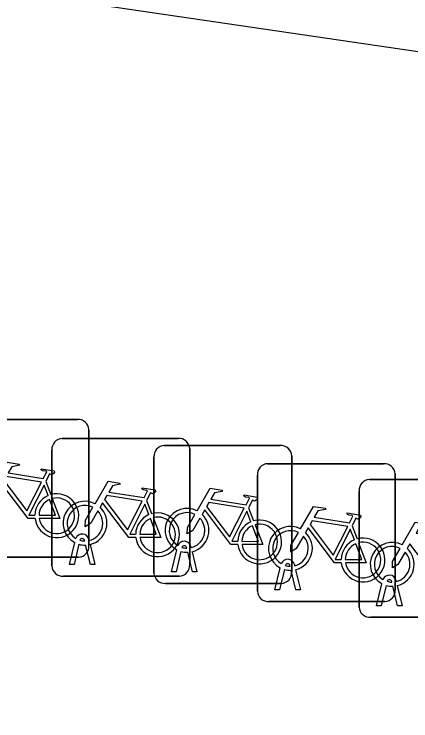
# Model space of a CAD drawing. Extents: x 164150 to 165261, y 382513 to 383432.
# Drawn here: x 164926.51 to 164929.38, y 382759.96 to 382765.08 of the extents above; entities that cross this region are included whole.
import ezdxf

# ---------------------------------------------------------------- set-up
doc = ezdxf.new("R2010")
doc.units = 0
doc.layers.add('IMGEO_Fietsenrek', color=7, linetype='Continuous')
doc.layers.add('IMGEO_Voetpad_open', color=7, linetype='Continuous')

msp = doc.modelspace()

# ---------------------------------------------------------------- linework, layer by layer
at = {"layer": 'IMGEO_Fietsenrek'}
for p, q in [((164926.1249, 382762.1435), (164926.9658, 382762.1435)), ((164926.9658, 382762.1435), (164926.1249, 382762.1435)), ((164927.0495, 382762.0691), (164927.0495, 382761.2282)), ((164927.0495, 382761.2282), (164927.0495, 382762.0691)), ((164926.8559, 382762.0055), (164927.6968, 382762.0055)), ((164927.6968, 382762.0055), (164926.8559, 382762.0055)), ((164926.7815, 382761.0809), (164926.7815, 382761.9218)), ((164926.7815, 382761.9218), (164926.7815, 382761.0809)), ((164927.5959, 382761.9535), (164928.4368, 382761.9535)), ((164928.4368, 382761.9535), (164927.5959, 382761.9535)), ((164927.7805, 382761.9311), (164927.7805, 382761.0902)), ((164927.7805, 382761.0902), (164927.7805, 382761.9311)), ((164927.5215, 382761.0289), (164927.5215, 382761.8698)), ((164927.5215, 382761.8698), (164927.5215, 382761.0289)), ((164928.5205, 382761.8791), (164928.5205, 382761.0382)), ((164928.5205, 382761.0382), (164928.5205, 382761.8791)), ((164928.3459, 382761.8225), (164929.1868, 382761.8225)), ((164929.1868, 382761.8225), (164928.3459, 382761.8225)), ((164928.2715, 382760.8979), (164928.2715, 382761.7388)), ((164928.2715, 382761.7388), (164928.2715, 382760.8979)), ((164929.2705, 382761.7481), (164929.2705, 382760.9072)), ((164929.2705, 382760.9072), (164929.2705, 382761.7481)), ((164926.7372, 382761.6932), (164926.7735, 382761.598)), ((164929.0839, 382761.7075), (164929.9248, 382761.7075)), ((164929.9248, 382761.7075), (164929.0839, 382761.7075)), ((164929.0095, 382760.7829), (164929.0095, 382761.6238)), ((164929.0095, 382761.6238), (164929.0095, 382760.7829)), ((164927.4682, 382761.5552), (164927.5045, 382761.46)), ((164928.2082, 382761.5032), (164928.2445, 382761.408)), ((164928.9582, 382761.3722), (164928.9945, 382761.277)), ((164927.0189, 382761.2619), (164927.0179, 382761.2662)), ((164927.0496, 382761.2734), (164927.0514, 382761.2655)), ((164926.9085, 382761.0903), (164926.9468, 382761.2503)), ((164926.9772, 382761.2381), (164926.9419, 382761.0903)), ((164927.06, 382761.0903), (164927.0261, 382761.232)), ((164927.0584, 382761.2363), (164927.0934, 382761.0903)), ((164927.7589, 382761.2099), (164927.7579, 382761.2142)), ((164927.7896, 382761.2214), (164927.7914, 382761.2135)), ((164927.6485, 382761.0383), (164927.6868, 382761.1983)), ((164927.7172, 382761.1861), (164927.6819, 382761.0383)), ((164927.8, 382761.0383), (164927.7661, 382761.18)), ((164927.7984, 382761.1843), (164927.8334, 382761.0383)), ((164926.9751, 382761.1445), (164926.1342, 382761.1445)), ((164926.1342, 382761.1445), (164926.9751, 382761.1445)), ((164926.9419, 382761.0903), (164926.9085, 382761.0903)), ((164927.0934, 382761.0903), (164927.06, 382761.0903)), ((164928.3985, 382760.9073), (164928.4368, 382761.0673)), ((164928.4672, 382761.0551), (164928.4319, 382760.9073)), ((164928.5089, 382761.0789), (164928.5079, 382761.0832)), ((164928.5396, 382761.0904), (164928.5414, 382761.0825)), ((164928.5484, 382761.0533), (164928.5834, 382760.9073)), ((164927.7061, 382761.0065), (164926.8652, 382761.0065)), ((164926.8652, 382761.0065), (164927.7061, 382761.0065)), ((164927.6819, 382761.0383), (164927.6485, 382761.0383)), ((164927.8334, 382761.0383), (164927.8, 382761.0383)), ((164928.55, 382760.9073), (164928.5161, 382761.049)), ((164928.4461, 382760.9545), (164927.6052, 382760.9545)), ((164927.6052, 382760.9545), (164928.4461, 382760.9545)), ((164929.1365, 382760.7923), (164929.1748, 382760.9523)), ((164929.2469, 382760.9639), (164929.2459, 382760.9682)), ((164929.2776, 382760.9754), (164929.2794, 382760.9675)), ((164928.4319, 382760.9073), (164928.3985, 382760.9073)), ((164928.5834, 382760.9073), (164928.55, 382760.9073)), ((164929.2052, 382760.9401), (164929.1699, 382760.7923)), ((164929.288, 382760.7923), (164929.2541, 382760.934)), ((164929.2864, 382760.9383), (164929.3214, 382760.7923)), ((164929.1961, 382760.8235), (164928.3552, 382760.8235)), ((164928.3552, 382760.8235), (164929.1961, 382760.8235)), ((164929.1699, 382760.7923), (164929.1365, 382760.7923)), ((164929.3214, 382760.7923), (164929.288, 382760.7923)), ((164929.9341, 382760.7085), (164929.0932, 382760.7085)), ((164929.0932, 382760.7085), (164929.9341, 382760.7085))]:
    msp.add_line(p, q, dxfattribs=at)
for points in [[(164926.3631, 382761.6702), (164926.4578, 382761.8337), (164926.544, 382761.8199), (164926.5457, 382761.8112), (164926.4896, 382761.8003), (164926.4634, 382761.755), (164926.7186, 382761.7142)], [(164926.7186, 382761.7142), (164926.7436, 382761.763), (164926.7385, 382761.767), (164926.7153, 382761.7707), (164926.7026, 382761.7782), (164926.7016, 382761.7813), (164926.7038, 382761.7859), (164926.7986, 382761.7708), (164926.8009, 382761.7605), (164926.7915, 382761.7481), (164926.7791, 382761.7417), (164926.7646, 382761.7479), (164926.7372, 382761.6932)], [(164926.7057, 382761.689), (164926.4489, 382761.73), (164926.4322, 382761.7012), (164926.5992, 382761.4809), (164926.7057, 382761.689)], [(164926.6588, 382761.4255), (164926.6091, 382761.4256), (164926.4184, 382761.6773), (164926.3994, 382761.6445)], [(164926.7537, 382761.591), (164926.7244, 382761.6678), (164926.615, 382761.4497), (164926.6577, 382761.4496)], [(164927.0941, 382761.5322), (164927.1888, 382761.6957), (164927.275, 382761.6819), (164927.2767, 382761.6732), (164927.2206, 382761.6623), (164927.1944, 382761.617), (164927.4496, 382761.5762)], [(164927.4496, 382761.5762), (164927.4746, 382761.625), (164927.4695, 382761.629), (164927.4463, 382761.6327), (164927.4336, 382761.6402), (164927.4326, 382761.6433), (164927.4348, 382761.6479), (164927.5296, 382761.6328), (164927.5319, 382761.6225), (164927.5225, 382761.6101), (164927.5101, 382761.6037), (164927.4956, 382761.6099), (164927.4682, 382761.5552)], [(164927.8341, 382761.4802), (164927.9288, 382761.6437), (164928.015, 382761.6299), (164928.0167, 382761.6212), (164927.9606, 382761.6103), (164927.9344, 382761.565), (164928.1896, 382761.5242)], [(164926.6877, 382761.4495), (164926.8076, 382761.4493), (164926.7644, 382761.5629)], [(164926.7842, 382761.5698), (164926.8392, 382761.4252), (164926.6891, 382761.4255)], [(164927.4367, 382761.551), (164927.1799, 382761.592), (164927.1632, 382761.5632), (164927.3302, 382761.3429), (164927.4367, 382761.551)], [(164928.1896, 382761.5242), (164928.2146, 382761.573), (164928.2095, 382761.577), (164928.1863, 382761.5807), (164928.1736, 382761.5882), (164928.1726, 382761.5913), (164928.1748, 382761.5959), (164928.2696, 382761.5808), (164928.2719, 382761.5705), (164928.2625, 382761.5581), (164928.2501, 382761.5517), (164928.2356, 382761.5579), (164928.2082, 382761.5032)], [(164927.3898, 382761.2875), (164927.3401, 382761.2876), (164927.1494, 382761.5393), (164927.1304, 382761.5065)], [(164927.4847, 382761.453), (164927.4554, 382761.5298), (164927.346, 382761.3117), (164927.3887, 382761.3116)], [(164928.1767, 382761.499), (164927.9199, 382761.54), (164927.9032, 382761.5112), (164928.0702, 382761.2909), (164928.1767, 382761.499)], [(164928.5841, 382761.3492), (164928.6788, 382761.5127), (164928.765, 382761.4989), (164928.7667, 382761.4902), (164928.7106, 382761.4793), (164928.6844, 382761.434), (164928.9396, 382761.3932)], [(164927.1148, 382761.4797), (164927.0632, 382761.3905), (164927.0233, 382761.3645), (164927.0245, 382761.412), (164927.079, 382761.5062)], [(164928.1298, 382761.2355), (164928.0801, 382761.2356), (164927.8894, 382761.4873), (164927.8704, 382761.4545)], [(164928.2247, 382761.401), (164928.1954, 382761.4778), (164928.086, 382761.2597), (164928.1287, 382761.2596)], [(164928.9396, 382761.3932), (164928.9646, 382761.442), (164928.9595, 382761.446), (164928.9363, 382761.4497), (164928.9236, 382761.4572), (164928.9226, 382761.4603), (164928.9248, 382761.4649), (164929.0196, 382761.4498), (164929.0219, 382761.4395), (164929.0125, 382761.4271), (164929.0001, 382761.4207), (164928.9856, 382761.4269), (164928.9582, 382761.3722)], [(164927.4187, 382761.3115), (164927.5386, 382761.3113), (164927.4954, 382761.4249)], [(164927.5152, 382761.4318), (164927.5702, 382761.2872), (164927.4201, 382761.2875)], [(164927.8548, 382761.4277), (164927.8032, 382761.3385), (164927.7633, 382761.3125), (164927.7645, 382761.36), (164927.819, 382761.4542)], [(164928.9267, 382761.368), (164928.6699, 382761.409), (164928.6532, 382761.3802), (164928.8202, 382761.1599), (164928.9267, 382761.368)], [(164928.1587, 382761.2595), (164928.2786, 382761.2593), (164928.2354, 382761.3729)], [(164928.2552, 382761.3798), (164928.3102, 382761.2352), (164928.1601, 382761.2355)], [(164929.3221, 382761.2342), (164929.4168, 382761.3977), (164929.503, 382761.3839), (164929.5047, 382761.3752), (164929.4486, 382761.3643), (164929.4224, 382761.319), (164929.6776, 382761.2782)], [(164928.6048, 382761.2967), (164928.5532, 382761.2075), (164928.5133, 382761.1815), (164928.5145, 382761.229), (164928.569, 382761.3232)], [(164928.8798, 382761.1045), (164928.8301, 382761.1046), (164928.6394, 382761.3563), (164928.6204, 382761.3235)], [(164928.9747, 382761.27), (164928.9454, 382761.3468), (164928.836, 382761.1287), (164928.8787, 382761.1286)], [(164928.9087, 382761.1285), (164929.0286, 382761.1283), (164928.9854, 382761.2419)], [(164929.0052, 382761.2488), (164929.0602, 382761.1042), (164928.9101, 382761.1045)], [(164929.3428, 382761.1817), (164929.2912, 382761.0925), (164929.2513, 382761.0665), (164929.2525, 382761.114), (164929.307, 382761.2082)], [(164929.6178, 382760.9895), (164929.5681, 382760.9896), (164929.3774, 382761.2413), (164929.3584, 382761.2085)]]:
    msp.add_lwpolyline(points, dxfattribs=at)
for centre, radius, start, end in [((164926.9716, 382762.0658), 0.0779, 2.4484, 94.2845), ((164926.9716, 382762.0658), 0.0779, 2.4484, 94.2845), ((164926.8592, 382761.9276), 0.0779, 92.4484, 184.2845), ((164926.8592, 382761.9276), 0.0779, 92.4484, 184.2845), ((164927.7026, 382761.9278), 0.0779, 2.4484, 94.2845), ((164927.7026, 382761.9278), 0.0779, 2.4484, 94.2845), ((164927.5992, 382761.8756), 0.0779, 92.4484, 184.2845), ((164927.5992, 382761.8756), 0.0779, 92.4484, 184.2845), ((164928.4426, 382761.8758), 0.0779, 2.4484, 94.2845), ((164928.4426, 382761.8758), 0.0779, 2.4484, 94.2845), ((164928.3492, 382761.7446), 0.0779, 92.4484, 184.2845), ((164928.3492, 382761.7446), 0.0779, 92.4484, 184.2845), ((164929.1926, 382761.7448), 0.0779, 2.4484, 94.2845), ((164929.1926, 382761.7448), 0.0779, 2.4484, 94.2845), ((164929.0872, 382761.6296), 0.0779, 92.4484, 184.2845), ((164929.0872, 382761.6296), 0.0779, 92.4484, 184.2845), ((164926.8167, 382761.4449), 0.159, 113.3408, 178.3217), ((164926.8167, 382761.4449), 0.159, 187.0065, 105.7708), ((164926.8167, 382761.4449), 0.129, 113.923, 177.9556), ((164926.8167, 382761.4449), 0.129, 188.6715, 104.5883), ((164927.0211, 382761.3909), 0.159, 62.6766, 242.1369), ((164927.0211, 382761.3909), 0.129, 63.3192, 238.903), ((164927.0211, 382761.3909), 0.129, 283.6043, 43.4302), ((164927.0211, 382761.3909), 0.159, 283.5766, 46.6042), ((164927.5477, 382761.3069), 0.159, 187.0065, 105.7708), ((164927.7611, 382761.3389), 0.159, 62.6766, 242.1369), ((164927.7611, 382761.3389), 0.129, 63.3192, 238.903), ((164927.5477, 382761.3069), 0.159, 113.3408, 178.3217), ((164927.5477, 382761.3069), 0.129, 113.923, 177.9556), ((164927.5477, 382761.3069), 0.129, 188.6715, 104.5883), ((164927.7611, 382761.3389), 0.129, 283.6043, 43.4302), ((164927.7611, 382761.3389), 0.159, 283.5766, 46.6042), ((164928.2877, 382761.2549), 0.159, 187.0065, 105.7708), ((164928.2877, 382761.2549), 0.159, 113.3408, 178.3217), ((164928.2877, 382761.2549), 0.129, 113.923, 177.9556), ((164928.2877, 382761.2549), 0.129, 188.6715, 104.5883), ((164928.5111, 382761.2079), 0.159, 62.6766, 242.1369), ((164927.0009, 382761.2623), 0.0499, 12.8025, 158.6934), ((164928.5111, 382761.2079), 0.129, 63.3192, 238.903), ((164928.5111, 382761.2079), 0.159, 283.5766, 46.6042), ((164927.0009, 382761.2623), 0.0174, 12.8025, 163.4502), ((164927.0211, 382761.3909), 0.129, 253.415, 269.0204), ((164927.7409, 382761.2103), 0.0499, 12.8025, 158.6934), ((164928.5111, 382761.2079), 0.129, 283.6043, 43.4302), ((164929.0377, 382761.1239), 0.159, 113.3408, 178.3217), ((164929.0377, 382761.1239), 0.159, 187.0065, 105.7708), ((164926.9718, 382761.2224), 0.0779, 272.4484, 4.2845), ((164926.9718, 382761.2224), 0.0779, 272.4484, 4.2845), ((164927.0211, 382761.3909), 0.159, 253.9967, 271.7867), ((164927.7409, 382761.2103), 0.0174, 12.8025, 163.4502), ((164927.7611, 382761.3389), 0.129, 253.415, 269.0204), ((164929.0377, 382761.1239), 0.129, 113.923, 177.9556), ((164929.0377, 382761.1239), 0.129, 188.6715, 104.5883), ((164929.2491, 382761.0929), 0.159, 62.6766, 242.1369), ((164929.2491, 382761.0929), 0.129, 63.3192, 238.903), ((164929.2491, 382761.0929), 0.159, 283.5766, 46.6042), ((164927.7611, 382761.3389), 0.159, 253.9967, 271.7867), ((164929.2491, 382761.0929), 0.129, 283.6043, 43.4302), ((164928.4909, 382761.0793), 0.0499, 12.8025, 158.6934), ((164926.8594, 382761.0842), 0.0779, 182.4484, 274.2845), ((164926.8594, 382761.0842), 0.0779, 182.4484, 274.2845), ((164927.7028, 382761.0844), 0.0779, 272.4484, 4.2845), ((164927.7028, 382761.0844), 0.0779, 272.4484, 4.2845), ((164928.5111, 382761.2079), 0.159, 253.9967, 271.7867), ((164928.4909, 382761.0793), 0.0174, 12.8025, 163.4502), ((164928.5111, 382761.2079), 0.129, 253.415, 269.0204), ((164927.5994, 382761.0322), 0.0779, 182.4484, 274.2845), ((164927.5994, 382761.0322), 0.0779, 182.4484, 274.2845), ((164928.4428, 382761.0324), 0.0779, 272.4484, 4.2845), ((164928.4428, 382761.0324), 0.0779, 272.4484, 4.2845), ((164929.2289, 382760.9643), 0.0499, 12.8025, 158.6934), ((164929.2289, 382760.9643), 0.0174, 12.8025, 163.4502), ((164929.2491, 382761.0929), 0.129, 253.415, 269.0204), ((164928.3494, 382760.9012), 0.0779, 182.4484, 274.2845), ((164928.3494, 382760.9012), 0.0779, 182.4484, 274.2845), ((164929.1928, 382760.9014), 0.0779, 272.4484, 4.2845), ((164929.1928, 382760.9014), 0.0779, 272.4484, 4.2845), ((164929.2491, 382761.0929), 0.159, 253.9967, 271.7867), ((164929.0874, 382760.7862), 0.0779, 182.4484, 274.2845), ((164929.0874, 382760.7862), 0.0779, 182.4484, 274.2845)]:
    msp.add_arc(centre, radius, start, end, dxfattribs=at)
at = {"layer": 'IMGEO_Voetpad_open'}
msp.add_lwpolyline([(164917.921, 382753.31), (164919.859, 382766.219), (164946.065, 382762.373)], dxfattribs=at)

doc.saveas('drawing.dxf')
